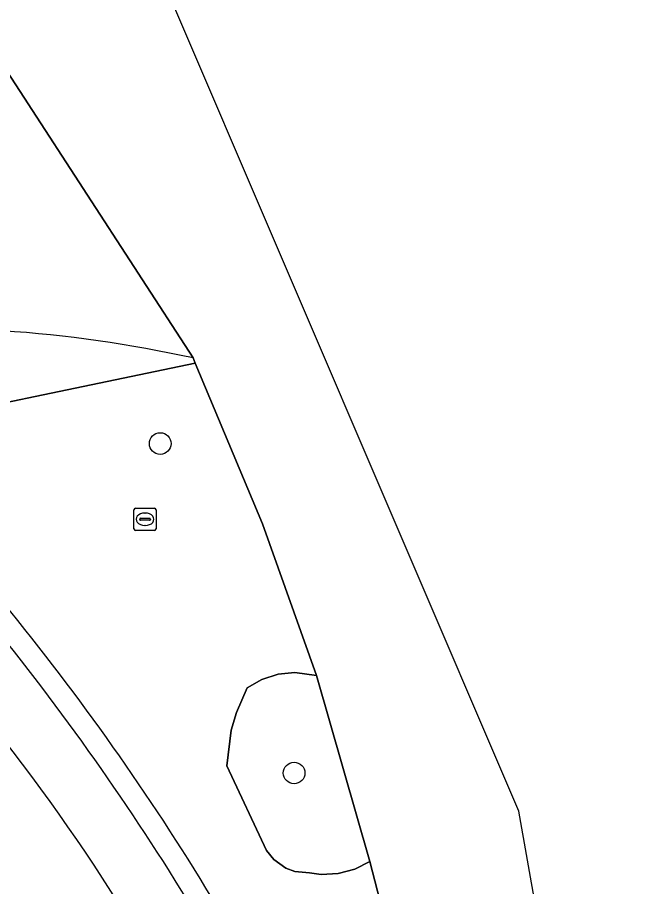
# Model space of a CAD drawing. Extents: x 160663 to 161506, y 382245 to 383291.
# Drawn here: x 161378.99 to 161406.9, y 382421.3 to 382460.57 of the extents above; entities that cross this region are included whole.
import ezdxf

# ---------------------------------------------------------------- set-up
doc = ezdxf.new("R2010")
doc.units = 0
for name, color, linetype in [('IMGEO_Boom', 7, 'Continuous'), ('IMGEO_Groenvoorziening', 7, 'Continuous'), ('IMGEO_Rioolput', 7, 'Continuous'), ('IMGEO_Voetpad_gesloten', 7, 'Continuous'), ('IMGEO_Waterloop', 7, 'Continuous')]:
    doc.layers.add(name, color=color, linetype=linetype)

msp = doc.modelspace()

# ---------------------------------------------------------------- linework, layer by layer
at = {"layer": 'IMGEO_Boom'}
for centre in [(161385.435, 382441.317), (161391.479, 382426.432)]:
    msp.add_circle(centre, 0.489, dxfattribs=at)
at = {"layer": 'IMGEO_Groenvoorziening'}
for points in [[(161386.918, 382445.183), (161376.982, 382460.491)], [(161370.379, 382441.484), (161371.537, 382441.725), (161387.016, 382444.945), (161386.918, 382445.183)], [(161398.008, 382410.364), (161394.901, 382422.428), (161394.216, 382422.083), (161393.475, 382421.889), (161392.709, 382421.852), (161392.178, 382421.922), (161391.517, 382421.984), (161391.102, 382422.139), (161390.561, 382422.523), (161390.237, 382422.929), (161388.442, 382426.754), (161388.645, 382428.375), (161388.873, 382429.161), (161389.363, 382430.281), (161390.028, 382430.66), (161390.757, 382430.893), (161391.519, 382430.969), (161392.494, 382430.832), (161390.055, 382437.691), (161387.016, 382444.945), (161371.537, 382441.725), (161373.327, 382439.877)]]:
    msp.add_lwpolyline(points, dxfattribs=at)
msp.add_lwpolyline([(161392.494, 382430.832), (161391.519, 382430.969), (161390.757, 382430.893), (161390.028, 382430.66), (161389.363, 382430.281), (161388.873, 382429.161), (161388.645, 382428.375), (161388.442, 382426.754), (161390.237, 382422.929), (161390.561, 382422.523), (161391.102, 382422.139), (161391.517, 382421.984), (161392.178, 382421.922), (161392.709, 382421.852), (161393.475, 382421.889), (161394.216, 382422.083), (161394.901, 382422.428)], close=True, dxfattribs=at)
for centre, radius, start, end in [((161374.427, 382388.298), 58.241, 77.615, 86.18069), ((161374.427, 382388.298), 58.241, 77.615, 86.18069), ((161288.305, 382360.529), 116.297, 26.94006, 43.02292), ((161288.305, 382360.529), 116.297, 26.94006, 43.02292), ((161288.227, 382360.471), 115.393, 26.94826, 43.01745), ((161307.503, 382372.638), 89.889, 25.93926, 40.2004)]:
    msp.add_arc(centre, radius, start, end, dxfattribs=at)
at = {"layer": 'IMGEO_Rioolput'}
for p, q in [((161384.324, 382438.396), (161385.176, 382438.396)), ((161384.249, 382437.47), (161384.249, 382438.322)), ((161384.737, 382438.176), (161384.762, 382438.176)), ((161385.25, 382438.322), (161385.25, 382437.47)), ((161384.508, 382437.89), (161384.508, 382437.902)), ((161384.946, 382437.853), (161384.548, 382437.853)), ((161384.551, 382437.939), (161384.949, 382437.939)), ((161384.76, 382437.616), (161384.735, 382437.616)), ((161384.992, 382437.902), (161384.992, 382437.89)), ((161385.176, 382437.396), (161384.324, 382437.396))]:
    msp.add_line(p, q, dxfattribs=at)
for points in [[(161384.324, 382438.396), (161385.176, 382438.396)], [(161384.249, 382437.47), (161384.249, 382438.322)], [(161385.25, 382438.322), (161385.25, 382437.47)], [(161385.176, 382437.396), (161384.324, 382437.396)]]:
    msp.add_lwpolyline(points, dxfattribs=at)
for centre, radius, start, end in [((161384.326, 382438.32), 0.0765, 91.552, 178.448), ((161384.326, 382438.32), 0.0765, 91.552, 178.448), ((161385.174, 382438.32), 0.0765, 1.552, 88.448), ((161385.174, 382438.32), 0.0765, 1.552, 88.448), ((161384.548, 382437.899), 0.0403, 85.8775, 175.7526), ((161384.545, 382437.889), 0.0366, 178.938, 274.7102), ((161384.949, 382437.896), 0.043, 264.8664, 352.4533), ((161384.953, 382437.901), 0.0386, 1.7309, 96.639), ((161384.326, 382437.472), 0.0765, 181.552, 268.448), ((161384.326, 382437.472), 0.0765, 181.552, 268.448), ((161385.174, 382437.472), 0.0765, 271.552, 358.448), ((161385.174, 382437.472), 0.0765, 271.552, 358.448)]:
    msp.add_arc(centre, radius, start, end, dxfattribs=at)
for centre, major_axis, ratio, start_param, end_param in [((161384.736, 382437.896), (-0.387, 0.002), 0.722429, 4.712389, 7.853982), ((161384.761, 382437.896), (-0.39, 0.002), 0.717154, 1.570796, 4.712389)]:
    msp.add_ellipse(centre, major_axis=major_axis, ratio=ratio, start_param=start_param, end_param=end_param, dxfattribs=at)
at = {"layer": 'IMGEO_Voetpad_gesloten'}
for centre, radius, start, end in [((161288.227, 382360.471), 115.393, 26.94826, 43.01745), ((161307.503, 382372.638), 89.889, 25.93926, 40.2004)]:
    msp.add_arc(centre, radius, start, end, dxfattribs=at)
at = {"layer": 'IMGEO_Waterloop'}
for points in [[(161348.429, 382256.307), (161351.174, 382251.517), (161354.656, 382245.44), (161360.085, 382263.89), (161404.99, 382366.739), (161406.899, 382394.906), (161401.627, 382424.714), (161380.374, 382474.366), (161361.294, 382518.942), (161347.239, 382575.775), (161355.002, 382598.926), (161372.48, 382611.677), (161397.928, 382621.305)], [(161353.185, 382519.79), (161354.335, 382515.713), (161356.157, 382509.786), (161359.972, 382499.776), (161369.483, 382476.376), (161369.61, 382476.035), (161369.806, 382475.745), (161371.139, 382472.862), (161373.328, 382468.124), (161373.885, 382466.919), (161375.391, 382463.662), (161376.607, 382461.032), (161376.982, 382460.491), (161386.918, 382445.183), (161387.016, 382444.945), (161390.055, 382437.691), (161392.494, 382430.832), (161394.901, 382422.428), (161398.008, 382410.364)]]:
    msp.add_lwpolyline(points, dxfattribs=at)

doc.saveas('drawing.dxf')
